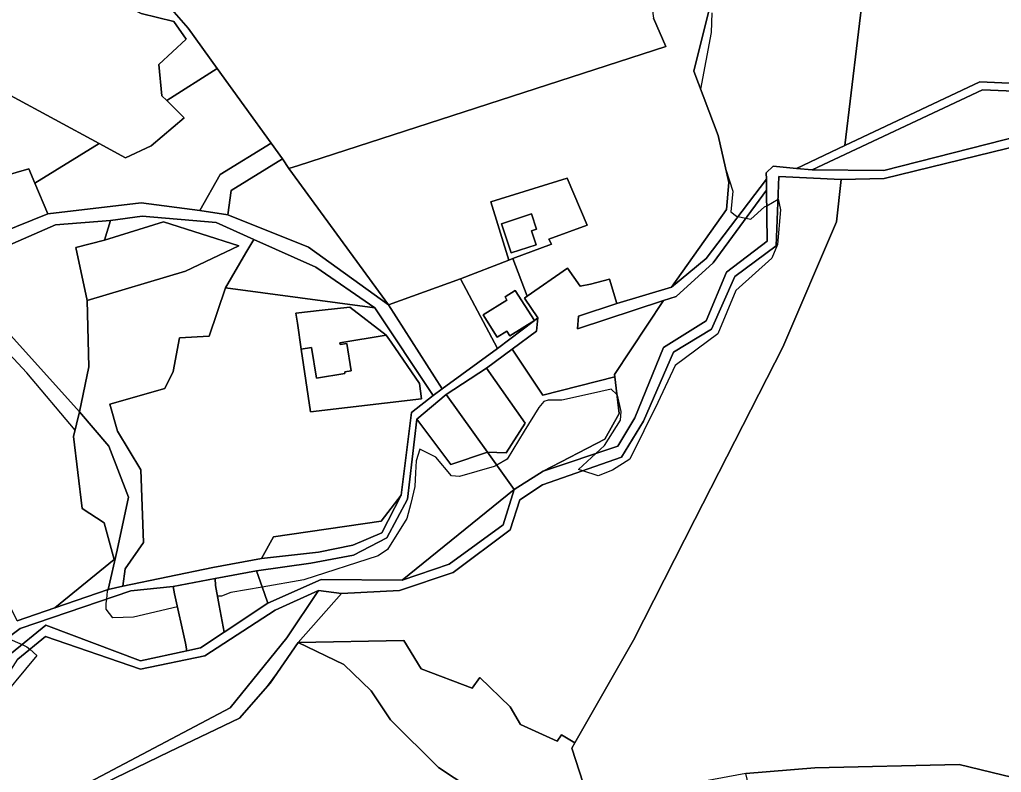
# Model space of a CAD drawing. Extents: x -477304 to -465429, y -1159113 to -1149210.
# Drawn here: x -474865.5 to -474575.4, y -1151579.5 to -1151357.1 of the extents above; entities that cross this region are included whole.
import ezdxf

# ---------------------------------------------------------------- set-up
doc = ezdxf.new("R2010")
doc.units = 0
for name, color, linetype in [('BPEJ_s', 7, 'Continuous'), ('ostatni_s', 7, 'Continuous'), ('PUPFL_s', 7, 'Continuous'), ('trav_porost_s', 7, 'Continuous'), ('voda_s', 7, 'Continuous'), ('zahrada_s', 7, 'Continuous')]:
    doc.layers.add(name, color=color, linetype=linetype)

msp = doc.modelspace()

# ---------------------------------------------------------------- linework, layer by layer
at = {"layer": 'BPEJ_s'}
for points in [[(-474660.92, -1151355.11), (-474661.13, -1151360.86), (-474664.27, -1151377.62), (-474659.08, -1151391.35), (-474656.78, -1151401.4), (-474654.74, -1151407.74), (-474655.38, -1151413.92), (-474653.67, -1151415.2), (-474653.23, -1151415.29), (-474650.88, -1151415.76), (-474649.41, -1151416.05), (-474645.36, -1151412.43), (-474644.75, -1151412.07), (-474641.4, -1151410.13), (-474641.32, -1151410.08), (-474640.68, -1151413.28), (-474641.53, -1151423.51), (-474643.23, -1151427.56), (-474653.89, -1151437.15), (-474659.21, -1151449.93), (-474671.79, -1151459.31), (-474676.9, -1151470.28), (-474685.21, -1151487.01), (-474690.32, -1151490.2), (-474694.59, -1151491.91), (-474699.09, -1151490.41), (-474700.34, -1151489.99), (-474695.27, -1151485.34), (-474692.67, -1151482.96), (-474687.98, -1151475.5), (-474687.77, -1151472.94), (-474688.83, -1151468.04), (-474689, -1151467.89), (-474690.75, -1151466.34), (-474696.77, -1151467.67), (-474705.24, -1151469.53), (-474709.29, -1151469.53), (-474710.57, -1151469.96), (-474712.06, -1151471.66), (-474716.39, -1151478.75), (-474721.43, -1151487.01), (-474724.53, -1151488.73), (-474725.27, -1151489.14), (-474735.5, -1151492.12), (-474737.84, -1151491.91), (-474742.53, -1151486.37), (-474747.22, -1151484.02), (-474748.28, -1151487.43), (-474748.48, -1151491.02), (-474748.71, -1151495.1), (-474749.94, -1151500.03), (-474751.05, -1151504.48), (-474756.8, -1151513.64), (-474759.57, -1151515.56), (-474781.52, -1151522.59), (-474793.82, -1151524.78), (-474803.04, -1151526.42), (-474805.81, -1151527.49), (-474807, -1151527.49), (-474806.5, -1151530.25), (-474805.07, -1151538.08), (-474812.03, -1151542.7), (-474816.03, -1151543.57), (-474816.52, -1151541.39), (-474818.88, -1151530.57), (-474831.81, -1151533.67)], [(-474660.92, -1151355.11), (-474661.13, -1151360.86), (-474664.27, -1151377.62), (-474659.08, -1151391.35), (-474656.78, -1151401.4), (-474654.74, -1151407.74), (-474655.38, -1151413.92), (-474653.67, -1151415.2), (-474653.23, -1151415.29), (-474650.88, -1151415.76), (-474649.41, -1151416.05), (-474645.36, -1151412.43), (-474644.75, -1151412.07), (-474641.4, -1151410.13), (-474641.32, -1151410.08), (-474640.68, -1151413.28), (-474641.53, -1151423.51), (-474643.23, -1151427.56), (-474653.89, -1151437.15), (-474659.21, -1151449.93), (-474671.79, -1151459.31), (-474676.9, -1151470.28), (-474685.21, -1151487.01), (-474690.32, -1151490.2), (-474694.59, -1151491.91), (-474699.09, -1151490.41), (-474700.34, -1151489.99), (-474695.27, -1151485.34), (-474692.67, -1151482.96), (-474687.98, -1151475.5), (-474687.77, -1151472.94), (-474688.83, -1151468.04), (-474689, -1151467.89), (-474690.75, -1151466.34), (-474696.77, -1151467.67), (-474705.24, -1151469.53), (-474709.29, -1151469.53), (-474710.57, -1151469.96), (-474712.06, -1151471.66), (-474716.39, -1151478.75), (-474721.43, -1151487.01), (-474724.53, -1151488.73), (-474725.27, -1151489.14), (-474735.5, -1151492.12), (-474737.84, -1151491.91), (-474742.53, -1151486.37), (-474747.22, -1151484.02), (-474748.28, -1151487.43), (-474748.48, -1151491.02), (-474748.71, -1151495.1), (-474749.94, -1151500.03), (-474751.05, -1151504.48), (-474756.8, -1151513.64), (-474759.57, -1151515.56), (-474781.52, -1151522.59), (-474793.82, -1151524.78), (-474803.04, -1151526.42), (-474805.81, -1151527.49), (-474807, -1151527.49), (-474806.5, -1151530.25), (-474805.07, -1151538.08), (-474812.03, -1151542.7)], [(-474812.03, -1151542.7), (-474816.03, -1151543.57), (-474816.52, -1151541.39), (-474818.88, -1151530.57), (-474831.81, -1151533.67), (-474837.99, -1151533.88), (-474839.91, -1151531.33), (-474839.91, -1151529.62), (-474839.75, -1151528.3), (-474839.48, -1151526), (-474839.33, -1151525.46), (-474855.09, -1151530.88), (-474837.52, -1151516.63), (-474840.51, -1151505.77), (-474847.01, -1151501.56), (-474849.54, -1151480.3), (-474849.1, -1151478.44), (-474863.34, -1151461.44), (-474876.55, -1151447.37)], [(-474831.81, -1151533.67), (-474837.99, -1151533.88), (-474839.91, -1151531.33), (-474839.91, -1151529.62), (-474839.75, -1151528.3), (-474839.48, -1151526), (-474839.33, -1151525.46), (-474855.09, -1151530.88), (-474837.52, -1151516.63), (-474840.51, -1151505.77), (-474847.01, -1151501.56), (-474849.54, -1151480.3), (-474849.1, -1151478.44), (-474863.34, -1151461.44), (-474876.55, -1151447.37)], [(-474869.1, -1151539.85), (-474864.76, -1151541.78), (-474863.34, -1151542.41), (-474862.45, -1151543.17), (-474860.36, -1151544.96), (-474873.36, -1151560.52)], [(-474869.1, -1151539.85), (-474864.76, -1151541.78), (-474863.34, -1151542.41), (-474862.45, -1151543.17), (-474860.36, -1151544.96), (-474873.36, -1151560.52)], [(-474843.7, -1151584.28), (-474821.26, -1151573.48), (-474800.5, -1151563.51), (-474792.21, -1151554.09), (-474788.91, -1151549.54), (-474783.15, -1151541.16), (-474769.68, -1151547.65), (-474761.57, -1151555.47), (-474755.87, -1151564.05), (-474741.71, -1151578.12), (-474732.42, -1151584.23)], [(-474843.7, -1151584.28), (-474821.26, -1151573.48), (-474800.5, -1151563.51), (-474792.21, -1151554.09), (-474788.91, -1151549.54), (-474783.15, -1151541.16), (-474769.68, -1151547.65), (-474761.57, -1151555.47), (-474755.87, -1151564.05), (-474741.71, -1151578.12), (-474732.42, -1151584.23)]]:
    msp.add_lwpolyline(points, dxfattribs=at)
at = {"layer": 'ostatni_s'}
for points in [[(-474580.94, -1151377.88), (-474631.32, -1151401.5), (-474635.94, -1151401.05), (-474621.68, -1151394.31), (-474581.78, -1151375.45), (-474516.91, -1151378.39), (-474403.82, -1151360.64), (-474404.05, -1151362.89), (-474518.28, -1151380.47)], [(-474672.83, -1151436.16), (-474662.61, -1151427.71), (-474644.85, -1151404.2), (-474644.81, -1151407.51), (-474660.56, -1151428.91), (-474671.5, -1151438.86), (-474675.24, -1151440.06), (-474700.61, -1151448.47), (-474700.33, -1151444.69), (-474689.05, -1151441.02)], [(-474829.23, -1151415.13), (-474838.63, -1151416.49), (-474854.92, -1151417.73), (-474884.23, -1151430.5), (-474895.93, -1151436.88), (-474905.64, -1151439.6), (-474889.66, -1151427.59), (-474857.16, -1151414.5), (-474829.58, -1151411.23), (-474812.25, -1151413.47), (-474804, -1151414.74), (-474780.1, -1151424.31), (-474756.49, -1151441.39), (-474740.59, -1151466.16), (-474743.32, -1151468.15), (-474760.51, -1151442.25), (-474778.01, -1151430.25), (-474796.31, -1151422.02), (-474807.43, -1151417.01)], [(-474720.27, -1151426.01), (-474723.08, -1151417.41), (-474714.24, -1151414.52), (-474712.78, -1151418.99), (-474714.25, -1151419.47), (-474712.9, -1151423.6)], [(-474696.78, -1151435.31), (-474691.21, -1151433.78), (-474689.05, -1151441.02), (-474700.33, -1151444.69), (-474700.61, -1151448.47), (-474675.24, -1151440.06), (-474689.67, -1151461.93), (-474689.59, -1151462.63), (-474710.89, -1151468.05), (-474720, -1151454.44), (-474712.81, -1151449.11), (-474712.38, -1151445.2), (-474716.31, -1151439.39), (-474715.5, -1151438.83), (-474703.58, -1151430.53), (-474699.84, -1151435.9)], [(-474713.36, -1151446.04), (-474720.65, -1151450.57), (-474721.53, -1151449.18), (-474724.37, -1151450.97), (-474728.53, -1151444.37), (-474721.49, -1151439.96), (-474722.07, -1151439.03), (-474719.04, -1151437.12)], [(-474776.11, -1151442.97), (-474767.94, -1151442.08), (-474757.21, -1151450.38), (-474770.83, -1151452.59), (-474770.74, -1151453.13), (-474768.82, -1151452.82), (-474767.51, -1151460.85), (-474769.44, -1151461.16), (-474769.36, -1151461.66), (-474777.77, -1151463.02), (-474779.23, -1151454.01), (-474782.31, -1151454.51), (-474783.42, -1151446.82), (-474783.85, -1151443.81)], [(-474748.13, -1151475.12), (-474739.49, -1151467.87), (-474727.24, -1151484.95), (-474738.12, -1151488.58)], [(-474806.5, -1151530.25), (-474807.58, -1151524.35), (-474807.75, -1151522.27), (-474795.49, -1151519.93), (-474793.17, -1151526.67), (-474792.19, -1151529.53), (-474805.07, -1151538.08)], [(-474770.42, -1151526.67), (-474783.15, -1151541.16), (-474791.42, -1151553.19), (-474800.5, -1151563.51), (-474821.26, -1151573.48), (-474843.7, -1151584.28), (-474851.53, -1151589.68), (-474857.33, -1151596.8), (-474872.82, -1151626.58), (-474881.58, -1151647.05), (-474884.7, -1151644.55), (-474863.19, -1151599.05), (-474855.3, -1151587.93), (-474803.27, -1151560.45), (-474786.53, -1151539.76), (-474777.15, -1151525.8)]]:
    msp.add_lwpolyline(points, close=True, dxfattribs=at)
msp.add_lwpolyline([(-474866.22, -1151534.71), (-474855.09, -1151530.88), (-474839.35, -1151525.46), (-474835.03, -1151524.54), (-474808.44, -1151518.99), (-474793.99, -1151516.33), (-474777.21, -1151514.47), (-474767, -1151512.35), (-474758.45, -1151508.7), (-474752.75, -1151497.63), (-474749.66, -1151473.2), (-474743.32, -1151468.15), (-474740.59, -1151466.16), (-474724.3, -1151454.28), (-474713.36, -1151446.04), (-474712.38, -1151445.2), (-474712.81, -1151449.11), (-474720, -1151454.44), (-474727.57, -1151460.06), (-474739.49, -1151467.87), (-474748.13, -1151475.12), (-474750.87, -1151498.75), (-474756.97, -1151510.23), (-474766.82, -1151515.34), (-474779.44, -1151517.73), (-474795.49, -1151519.93), (-474807.75, -1151522.27), (-474820.15, -1151524.64), (-474832.58, -1151525.85), (-474865.33, -1151537.04), (-474905.61, -1151567.02)], dxfattribs=at)
at = {"layer": 'PUPFL_s'}
for points in [[(-474627.01, -1151052.07), (-474570.23, -1151130.65), (-474554.35, -1151172.14), (-474543.64, -1151195.86), (-474395.94, -1151290.65), (-474403.82, -1151360.64), (-474516.91, -1151378.39), (-474581.78, -1151375.45), (-474621.68, -1151394.31), (-474616.07, -1151347.53), (-474621.45, -1151297.71), (-474655.03, -1151190.31), (-474669.59, -1151142.74), (-474669.06, -1151050.05), (-474667.81, -1151008.4), (-474651.96, -1151017.63), (-474653.31, -1151020.35), (-474646.57, -1151022.25), (-474648.52, -1151025.19), (-474636.4, -1151040.26)], [(-474580.94, -1151377.88), (-474518.28, -1151380.47), (-474404.05, -1151362.89), (-474410.94, -1151389.56), (-474418.42, -1151396.32), (-474421.47, -1151396.39), (-474438.69, -1151384.98), (-474479.64, -1151386.57), (-474488.46, -1151391.75), (-474506.23, -1151394.86), (-474538.82, -1151402.96), (-474564.18, -1151389.96), (-474610.17, -1151401.7), (-474631.32, -1151401.5)], [(-474812.25, -1151413.47), (-474829.58, -1151411.23), (-474857.16, -1151414.5), (-474860.96, -1151405.37), (-474841.95, -1151393.7), (-474834.22, -1151397.91), (-474826.61, -1151394.39), (-474816.86, -1151386.08), (-474821.94, -1151381.03), (-474807.08, -1151371.58), (-474791.19, -1151393.58), (-474806.23, -1151402.85)], [(-474802.94, -1151407.6), (-474804, -1151414.74), (-474812.25, -1151413.47), (-474806.23, -1151402.85), (-474791.19, -1151393.58), (-474787.82, -1151398.26)], [(-474785.98, -1151401.08), (-474756.49, -1151441.39), (-474780.1, -1151424.31), (-474804, -1151414.74), (-474802.94, -1151407.6), (-474787.82, -1151398.26)], [(-474720.57, -1151507.84), (-474717.65, -1151499.01), (-474711.02, -1151494.57), (-474687.65, -1151486.41), (-474681.15, -1151475.73), (-474672.3, -1151455.36), (-474661.09, -1151448.53), (-474654.16, -1151433.01), (-474641.96, -1151423.92), (-474641.13, -1151403.42), (-474622.7, -1151404.36), (-474624.08, -1151416.86), (-474639.99, -1151453.9), (-474665.98, -1151504.84), (-474684.15, -1151540.46), (-474701.41, -1151570.8), (-474705.33, -1151568.48), (-474706.65, -1151570.3), (-474717.52, -1151565.39), (-474720.55, -1151560.21), (-474729.54, -1151551.49), (-474731.8, -1151554.63), (-474746.8, -1151548.95), (-474751.99, -1151540.56), (-474783.15, -1151541.16), (-474770.42, -1151526.67), (-474753.23, -1151525.81), (-474737.38, -1151520.44)], [(-474688.38, -1151473.47), (-474689.59, -1151462.63), (-474689.67, -1151461.93), (-474675.24, -1151440.06), (-474671.5, -1151438.86), (-474660.56, -1151428.91), (-474644.81, -1151407.51), (-474644.61, -1151422.53), (-474656.58, -1151431.75), (-474662.62, -1151446.14), (-474675.25, -1151453.97), (-474683.67, -1151474.8), (-474688.74, -1151483.16), (-474710.76, -1151490.52), (-474692.55, -1151481.04)], [(-474838.63, -1151416.49), (-474840.36, -1151422.26), (-474848.84, -1151424.46), (-474845.55, -1151440.06), (-474845.02, -1151459.65), (-474847.82, -1151472.99), (-474873.49, -1151444.51), (-474879.14, -1151440.42), (-474889.53, -1151447.25), (-474894.46, -1151441.38), (-474909.97, -1151448.65), (-474928.57, -1151444.67), (-474912.84, -1151442.6), (-474905.64, -1151439.6), (-474895.93, -1151436.88), (-474884.23, -1151430.5), (-474854.92, -1151417.73)], [(-474822.95, -1151416.8), (-474800.72, -1151423.96), (-474816.48, -1151431.47), (-474845.55, -1151440.06), (-474848.84, -1151424.46), (-474840.36, -1151422.26)], [(-474873.49, -1151444.51), (-474847.82, -1151472.99), (-474849.54, -1151480.3), (-474847.01, -1151501.56), (-474840.51, -1151505.77), (-474837.52, -1151516.63), (-474855.09, -1151530.88), (-474866.22, -1151534.71), (-474870.95, -1151525.2), (-474886.69, -1151505.9), (-474914.37, -1151481.61), (-474929.48, -1151482.74), (-474945.34, -1151478.81), (-474982.52, -1151492.34), (-474997.05, -1151432.88), (-474948.78, -1151443.79), (-474928.57, -1151444.67), (-474909.97, -1151448.65), (-474894.46, -1151441.38), (-474889.53, -1151447.25), (-474879.14, -1151440.42)], [(-474727.57, -1151460.06), (-474720, -1151454.44), (-474710.89, -1151468.05), (-474689.59, -1151462.63), (-474688.38, -1151473.47), (-474692.55, -1151481.04), (-474710.76, -1151490.52), (-474719.37, -1151495.91), (-474727.24, -1151484.95), (-474721.74, -1151485.07), (-474716.1, -1151476.38)], [(-474793.17, -1151526.67), (-474795.49, -1151519.93), (-474779.44, -1151517.73), (-474766.82, -1151515.34), (-474756.97, -1151510.23), (-474750.87, -1151498.75), (-474748.13, -1151475.12), (-474738.12, -1151488.58), (-474727.24, -1151484.95), (-474719.37, -1151495.91), (-474752.42, -1151522.71), (-474776.43, -1151522.51), (-474792.19, -1151529.53)], [(-474752.42, -1151522.71), (-474719.37, -1151495.91), (-474722.62, -1151506.39), (-474738.6, -1151518)], [(-474829.79, -1151546.56), (-474857.7, -1151536.04), (-474867.85, -1151544.29), (-474873.96, -1151553.11), (-474895.76, -1151564.27), (-474904.97, -1151571.17), (-474905.61, -1151567.02), (-474865.33, -1151537.04), (-474832.58, -1151525.85), (-474820.15, -1151524.64), (-474819.7, -1151526.79), (-474816.52, -1151541.39), (-474816.03, -1151543.57)], [(-474871.87, -1151555.05), (-474866.05, -1151546.11), (-474857.8, -1151539.36), (-474829.72, -1151549.08), (-474810.75, -1151545.1), (-474789.99, -1151531.57), (-474777.15, -1151525.8), (-474786.53, -1151539.76), (-474803.27, -1151560.45), (-474855.3, -1151587.93), (-474863.19, -1151599.05), (-474868.01, -1151605.83), (-474891.84, -1151634.96), (-474899.28, -1151652.68), (-474906.07, -1151657.98), (-474921.42, -1151667.39), (-474936.82, -1151674.72), (-474945.08, -1151662.68), (-474938.33, -1151614.71), (-474922.85, -1151606.51), (-474916.45, -1151598.49), (-474907.51, -1151576.48), (-474894.25, -1151565.92)], [(-474619.63, -1151618.22), (-474621.06, -1151620.84), (-474641.81, -1151618.18), (-474650.92, -1151579.86), (-474630.56, -1151578.18), (-474587.91, -1151577.19), (-474546.83, -1151587.12), (-474543.9, -1151588.45), (-474540.81, -1151589.73), (-474544.77, -1151596.68), (-474553.7, -1151595.93), (-474560.64, -1151617.58), (-474556.17, -1151621.66), (-474547.81, -1151628.65), (-474547.81, -1151630.31), (-474566.6, -1151624.45), (-474572.45, -1151629.79), (-474578.46, -1151629.79), (-474581.94, -1151632.68), (-474608.34, -1151626.21)]]:
    msp.add_lwpolyline(points, close=True, dxfattribs=at)
for points in [[(-474655.03, -1151190.31), (-474621.45, -1151297.71), (-474616.07, -1151347.53), (-474621.68, -1151394.31), (-474635.94, -1151401.05), (-474642.82, -1151400.37), (-474644.88, -1151402.36), (-474644.85, -1151404.2), (-474662.61, -1151427.71), (-474672.83, -1151436.16), (-474656.65, -1151413.2), (-474655.91, -1151405.19), (-474659.08, -1151391.35), (-474666.29, -1151372.29), (-474661.12, -1151351.77), (-474673.3, -1151320.13), (-474676.57, -1151317.66), (-474682.1, -1151301.37), (-474687.72, -1151292.16), (-474690.03, -1151290.74), (-474687.9, -1151268.42), (-474676.41, -1151051.66)], [(-474546.83, -1151587.12), (-474587.91, -1151577.19), (-474630.56, -1151578.18), (-474650.92, -1151579.86), (-474677.98, -1151584.86), (-474684.98, -1151599.72), (-474690.01, -1151610.4), (-474702.28, -1151572.35), (-474701.41, -1151570.8), (-474684.15, -1151540.46), (-474665.98, -1151504.84), (-474639.99, -1151453.9), (-474624.08, -1151416.86), (-474622.7, -1151404.36), (-474610.04, -1151404.03), (-474564.56, -1151392.88)], [(-474732.42, -1151584.23), (-474741.71, -1151578.12), (-474755.87, -1151564.05), (-474761.57, -1151555.47), (-474769.68, -1151547.65), (-474783.15, -1151541.16), (-474751.99, -1151540.56), (-474746.8, -1151548.95), (-474731.8, -1151554.63), (-474729.54, -1151551.49), (-474720.55, -1151560.21), (-474717.52, -1151565.39), (-474706.65, -1151570.3), (-474705.33, -1151568.48), (-474701.41, -1151570.8), (-474702.28, -1151572.35), (-474690.01, -1151610.4)]]:
    msp.add_lwpolyline(points, dxfattribs=at)
at = {"layer": 'trav_porost_s'}
for points in [[(-474821.22, -1151353.34), (-474827.82, -1151345.82), (-474690.24, -1151292.94), (-474690.03, -1151290.74), (-474687.72, -1151292.16), (-474683.21, -1151304.17), (-474681.12, -1151323.36), (-474682.69, -1151323.67), (-474678.23, -1151356.67), (-474674.51, -1151365.06), (-474783.12, -1151400.16), (-474785.98, -1151401.08), (-474787.82, -1151398.26), (-474791.19, -1151393.58), (-474807.08, -1151371.58), (-474815.7, -1151359.65)], [(-474857.71, -1151311.52), (-474864.74, -1151306.37), (-474858.21, -1151302.73), (-474857.51, -1151305.54), (-474853.31, -1151310.76), (-474847.02, -1151321.03), (-474840.16, -1151326.67), (-474834.41, -1151338.28), (-474827.82, -1151345.82), (-474821.22, -1151353.34), (-474815.7, -1151359.65), (-474807.08, -1151371.58), (-474821.94, -1151381.03), (-474823.42, -1151379.58), (-474824.4, -1151370.31), (-474816.24, -1151362.91), (-474819.88, -1151357.6), (-474829.56, -1151355.27), (-474836.4, -1151351.82), (-474834.78, -1151347.03), (-474839.43, -1151337.63), (-474849.14, -1151323.02)], [(-474720.97, -1151428.15), (-474726.26, -1151410.96), (-474703.75, -1151403.91), (-474697.81, -1151417.87), (-474709.08, -1151422), (-474708.36, -1151423.45), (-474719.72, -1151427.67)], [(-474798.64, -1151426.02), (-474804.68, -1151436.39), (-474809.44, -1151450.66), (-474818.23, -1151451.08), (-474820.15, -1151461.11), (-474822.57, -1151466.13), (-474838.83, -1151470.77), (-474836.53, -1151478.68), (-474829.68, -1151490.11), (-474828.9, -1151511.6), (-474834.3, -1151519.36), (-474835.03, -1151524.54), (-474839.35, -1151525.46), (-474836.69, -1151513.91), (-474833.31, -1151498.25), (-474839.09, -1151483.12), (-474847.82, -1151472.99), (-474845.02, -1151459.65), (-474845.55, -1151440.06), (-474816.48, -1151431.47), (-474800.72, -1151423.96), (-474822.95, -1151416.8), (-474840.36, -1151422.26), (-474838.63, -1151416.49), (-474829.23, -1151415.13), (-474807.43, -1151417.01), (-474796.31, -1151422.02)], [(-474712.9, -1151423.6), (-474714.25, -1151419.47), (-474712.78, -1151418.99), (-474714.24, -1151414.52), (-474723.08, -1151417.41), (-474720.27, -1151426.01)], [(-474796.31, -1151422.02), (-474778.01, -1151430.25), (-474760.51, -1151442.25), (-474804.68, -1151436.39), (-474798.64, -1151426.02)], [(-474743.32, -1151468.15), (-474749.66, -1151473.2), (-474752.75, -1151497.63), (-474758.7, -1151505.25), (-474790.51, -1151509.96), (-474793.99, -1151516.33), (-474808.44, -1151518.99), (-474835.03, -1151524.54), (-474834.3, -1151519.36), (-474828.9, -1151511.6), (-474829.68, -1151490.11), (-474836.53, -1151478.68), (-474838.83, -1151470.77), (-474822.57, -1151466.13), (-474820.15, -1151461.11), (-474818.23, -1151451.08), (-474809.44, -1151450.66), (-474804.68, -1151436.39), (-474760.51, -1151442.25)], [(-474779.52, -1151473.03), (-474746.77, -1151469.11), (-474747.32, -1151464.57), (-474755.67, -1151452.36), (-474757.21, -1151450.38), (-474767.94, -1151442.08), (-474776.11, -1151442.97), (-474783.85, -1151443.81), (-474783.42, -1151446.82), (-474782.31, -1151454.51)], [(-474716.1, -1151476.38), (-474721.74, -1151485.07), (-474727.24, -1151484.95), (-474739.49, -1151467.87), (-474727.57, -1151460.06)], [(-474847.01, -1151501.56), (-474849.54, -1151480.3), (-474847.82, -1151472.99), (-474839.09, -1151483.12), (-474833.31, -1151498.25), (-474836.69, -1151513.91), (-474839.35, -1151525.46), (-474855.09, -1151530.88), (-474837.52, -1151516.63), (-474840.51, -1151505.77)], [(-474790.51, -1151509.96), (-474758.7, -1151505.25), (-474752.75, -1151497.63), (-474758.45, -1151508.7), (-474767, -1151512.35), (-474777.21, -1151514.47), (-474793.99, -1151516.33)], [(-474816.03, -1151543.57), (-474816.52, -1151541.39), (-474819.7, -1151526.79), (-474820.15, -1151524.64), (-474807.75, -1151522.27), (-474807.58, -1151524.35), (-474806.5, -1151530.25), (-474805.07, -1151538.08), (-474812.03, -1151542.7)], [(-474821.26, -1151573.48), (-474800.5, -1151563.51), (-474791.42, -1151553.19), (-474783.15, -1151541.16), (-474769.68, -1151547.65), (-474761.57, -1151555.47), (-474755.87, -1151564.05), (-474741.71, -1151578.12), (-474732.42, -1151584.23), (-474726.87, -1151592.75), (-474861.56, -1151663.11), (-474881.58, -1151647.05), (-474872.82, -1151626.58), (-474857.33, -1151596.8), (-474851.53, -1151589.68), (-474843.7, -1151584.28)]]:
    msp.add_lwpolyline(points, close=True, dxfattribs=at)
for points in [[(-474875.64, -1151312.66), (-474864.74, -1151306.37), (-474857.71, -1151311.52), (-474849.14, -1151323.02), (-474839.43, -1151337.63), (-474834.78, -1151347.03), (-474836.4, -1151351.82), (-474829.56, -1151355.27), (-474819.88, -1151357.6), (-474816.24, -1151362.91), (-474824.4, -1151370.31), (-474823.42, -1151379.58), (-474821.94, -1151381.03), (-474816.86, -1151386.08), (-474826.61, -1151394.39), (-474834.22, -1151397.91), (-474841.95, -1151393.7), (-474868.16, -1151379.49)], [(-474661.12, -1151351.77), (-474666.29, -1151372.29), (-474659.08, -1151391.35), (-474655.91, -1151405.19), (-474656.65, -1151413.2), (-474672.83, -1151436.16), (-474689.05, -1151441.02), (-474691.21, -1151433.78), (-474696.78, -1151435.31), (-474699.84, -1151435.9), (-474703.58, -1151430.53), (-474715.5, -1151438.83), (-474719.72, -1151427.67), (-474708.36, -1151423.45), (-474709.08, -1151422), (-474697.81, -1151417.87), (-474703.75, -1151403.91), (-474726.26, -1151410.96), (-474720.97, -1151428.15), (-474735.17, -1151433.72), (-474756.49, -1151441.39), (-474785.98, -1151401.08), (-474783.12, -1151400.16), (-474674.51, -1151365.06), (-474678.23, -1151356.67)], [(-474868.16, -1151379.49), (-474841.95, -1151393.7), (-474860.96, -1151405.37), (-474862.78, -1151401.22), (-474874.75, -1151404.62)], [(-474874.75, -1151404.62), (-474862.78, -1151401.22), (-474860.96, -1151405.37), (-474857.16, -1151414.5), (-474889.66, -1151427.59)]]:
    msp.add_lwpolyline(points, dxfattribs=at)
at = {"layer": 'voda_s'}
for points in [[(-474867.85, -1151544.29), (-474857.7, -1151536.04), (-474829.79, -1151546.56), (-474816.03, -1151543.57), (-474812.03, -1151542.7), (-474805.07, -1151538.08), (-474792.19, -1151529.53), (-474776.43, -1151522.51), (-474752.42, -1151522.71), (-474738.6, -1151518), (-474722.62, -1151506.39), (-474719.37, -1151495.91), (-474710.76, -1151490.52), (-474688.74, -1151483.16), (-474683.67, -1151474.8), (-474675.25, -1151453.97), (-474662.62, -1151446.14), (-474656.58, -1151431.75), (-474644.61, -1151422.53), (-474644.81, -1151407.51), (-474644.85, -1151404.2), (-474644.88, -1151402.36), (-474642.82, -1151400.37), (-474635.94, -1151401.05), (-474631.32, -1151401.5), (-474610.17, -1151401.7), (-474564.18, -1151389.96)], [(-474564.56, -1151392.88), (-474610.04, -1151404.03), (-474622.7, -1151404.36), (-474641.13, -1151403.42), (-474641.96, -1151423.92), (-474654.16, -1151433.01), (-474661.09, -1151448.53), (-474672.3, -1151455.36), (-474681.15, -1151475.73), (-474687.65, -1151486.41), (-474711.02, -1151494.57), (-474717.65, -1151499.01), (-474720.57, -1151507.84), (-474737.38, -1151520.44), (-474753.23, -1151525.81), (-474770.42, -1151526.67), (-474777.15, -1151525.8), (-474789.99, -1151531.57), (-474810.75, -1151545.1), (-474829.72, -1151549.08), (-474857.8, -1151539.36), (-474866.05, -1151546.11)]]:
    msp.add_lwpolyline(points, dxfattribs=at)
at = {"layer": 'zahrada_s'}
for points in [[(-474721.49, -1151439.96), (-474728.53, -1151444.37), (-474724.37, -1151450.97), (-474721.53, -1151449.18), (-474720.65, -1151450.57), (-474713.36, -1151446.04), (-474724.3, -1151454.28), (-474735.17, -1151433.72), (-474720.97, -1151428.15), (-474719.72, -1151427.67), (-474715.5, -1151438.83), (-474716.31, -1151439.39), (-474712.38, -1151445.2), (-474713.36, -1151446.04), (-474719.04, -1151437.12), (-474722.07, -1151439.03)], [(-474724.3, -1151454.28), (-474740.59, -1151466.16), (-474756.49, -1151441.39), (-474735.17, -1151433.72)], [(-474782.31, -1151454.51), (-474779.23, -1151454.01), (-474777.77, -1151463.02), (-474769.36, -1151461.66), (-474769.44, -1151461.16), (-474767.51, -1151460.85), (-474768.82, -1151452.82), (-474770.74, -1151453.13), (-474770.83, -1151452.59), (-474757.21, -1151450.38), (-474755.67, -1151452.36), (-474747.32, -1151464.57), (-474746.77, -1151469.11), (-474779.52, -1151473.03)]]:
    msp.add_lwpolyline(points, close=True, dxfattribs=at)

doc.saveas('drawing.dxf')
